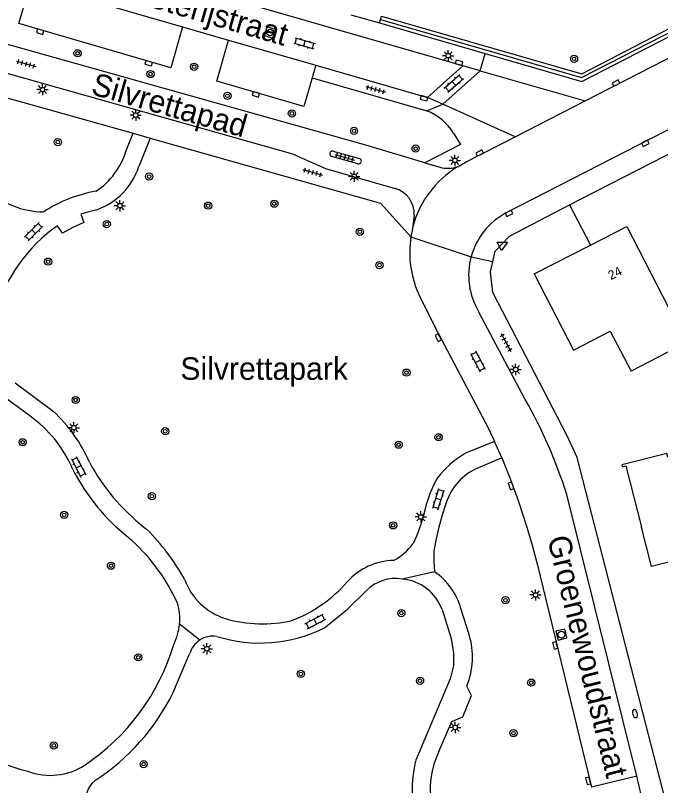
# Model space of a CAD drawing. Extents: x 132994 to 136000, y 393499 to 395512.
# Drawn here: x 134338.4 to 134409.9, y 394471.3 to 394556.7 of the extents above; entities that cross this region are included whole.
import ezdxf

# ---------------------------------------------------------------- set-up
doc = ezdxf.new("R2010")
doc.units = 0
for name, color, linetype in [('gg-afsc-erfafscheiding', 7, 'Continuous'), ('gg-afsc-hekwerk', 7, 'Continuous'), ('gg-anno-huisnummerreeks BGT', 7, 'Continuous'), ('gg-anno-openbare ruimte label', 7, 'Continuous'), ('gg-bbg-hoofdgebouw', 7, 'Continuous'), ('gg-knt-verharding', 7, 'Continuous'), ('gg-knt-verharding nz', 7, 'Continuous'), ('gt-grn-groengrens', 7, 'Continuous'), ('gt-grn-weggrens', 7, 'Continuous'), ('gt-symb-boom', 7, 'Continuous'), ('gt-symb-brandkraan', 7, 'Continuous'), ('gt-symb-klinker verharding', 7, 'Continuous'), ('gt-symb-kolk', 7, 'Continuous'), ('gt-symb-lichtmast', 7, 'Continuous'), ('gt-symb-rioolschacht', 7, 'Continuous'), ('gt-symb-tegel verharding', 7, 'Continuous'), ('gt-symb-waterafsluiter', 7, 'Continuous')]:
    doc.layers.add(name, color=color, linetype=linetype)

# ---------------------------------------------------------------- blocks, each defined once
blk = doc.blocks.new('gt0-KOLK')
at = {"layer": 'gt-symb-kolk'}
blk.add_lwpolyline([(0, 0), (0.375, 0), (0.375, 0.4), (-0.375, 0.4), (-0.375, 0), (0, 0)], dxfattribs=at)
blk = doc.blocks.new('gt0-LMAST')
at = {"layer": 'gt-symb-lichtmast'}
for p, q in [((-0.182, 0.173), (-0.447, 0.438)), ((-0.005, 0.246), (-0.005, 0.621)), ((0.172, 0.173), (0.437, 0.438)), ((-0.255, -0.004), (-0.63, -0.004)), ((-0.182, -0.181), (-0.447, -0.446)), ((-0.005, -0.254), (-0.005, -0.629)), ((0.437, -0.446), (0.172, -0.181)), ((0.245, -0.004), (0.62, -0.004))]:
    blk.add_line(p, q, dxfattribs=at)
blk.add_circle((-0.005, -0.004), 0.25, dxfattribs=at)
blk = doc.blocks.new('gt0-BOOM')
at = {"layer": 'gt-symb-boom'}
for radius in [0.4, 0.2]:
    blk.add_circle((0, 0), radius, dxfattribs=at)
blk = doc.blocks.new('gt0-TEG1')
at = {"layer": 'gt-symb-tegel verharding'}
for p, q in [((-1.125, 0), (1.125, 0)), ((-0.9, -0.25), (-0.9, 0.25)), ((-0.45, -0.25), (-0.45, 0.25)), ((0, -0.25), (0, 0.25)), ((0.45, -0.25), (0.45, 0.25)), ((0.9, -0.25), (0.9, 0.25))]:
    blk.add_line(p, q, dxfattribs=at)
blk = doc.blocks.new('gt0-KL1')
at = {"layer": 'gt-symb-klinker verharding'}
for p, q in [((-1.15, 0.3), (1.15, 0.3)), ((-1, -0.3), (-1, 0.3)), ((-0.5, 0.3), (-0.5, 0.45)), ((0, -0.3), (0, 0.3)), ((0.5, 0.3), (0.5, 0.45)), ((1, -0.3), (1, 0.3)), ((-1.15, -0.3), (1.15, -0.3)), ((-0.5, -0.45), (-0.5, -0.3)), ((0.5, -0.45), (0.5, -0.3))]:
    blk.add_line(p, q, dxfattribs=at)
blk = doc.blocks.new('gt0-RS')
at = {"layer": 'gt-symb-rioolschacht'}
blk.add_lwpolyline([(-0.5, -0.5), (0.5, -0.5), (0.5, 0.5), (-0.5, 0.5)], close=True, dxfattribs=at)
blk.add_circle((0, 0), 0.375, dxfattribs=at)
blk = doc.blocks.new('gt0-BR')
at = {"layer": 'gt-symb-brandkraan'}
for centre, radius, start, end in [((-0.244, 0), 0.206, 107.56694, 252.43307), ((0.599, -2.664), 3, 106.89205, 107.56694), ((0, -0.691), 0.938, 73.10799, 106.89205), ((-0.599, -2.664), 3, 72.43309, 73.10799), ((0.244, 0), 0.206, 287.56695, 72.43309), ((0.599, 2.664), 3, 252.43307, 253.10797), ((0, 0.691), 0.938, 253.10797, 286.89206), ((-0.599, 2.664), 3, 286.89206, 287.56695)]:
    blk.add_arc(centre, radius, start, end, dxfattribs=at)
blk = doc.blocks.new('gt0-WAFSL')
at = {"layer": 'gt-symb-waterafsluiter'}
for p, q in [((-0.5, -0.333), (0, 0.667)), ((0, 0.667), (0.5, -0.333)), ((0.5, -0.333), (-0.5, -0.333))]:
    blk.add_line(p, q, dxfattribs=at)

msp = doc.modelspace()

# ---------------------------------------------------------------- linework, layer by layer
at = {"layer": 'gg-afsc-erfafscheiding'}
for p, q in [((134391.871, 394524.919), (134391.314, 394525.993)), ((134399.507, 394510.188), (134391.871, 394524.919))]:
    msp.add_line(p, q, dxfattribs=at)
msp.add_lwpolyline([(134378.852, 394556.26), (134401.149, 394549.828), (134413.216, 394556.016)], dxfattribs=at)
at = {"layer": 'gg-afsc-hekwerk'}
msp.add_line((134399.835, 394535.732), (134402.16, 394531.263), dxfattribs=at)
for points in [[(134391.318, 394529.451), (134391.572, 394530.596), (134393.163, 394532.256), (134399.835, 394535.732)], [(134391.314, 394525.993), (134391.064, 394528.305), (134391.318, 394529.451)]]:
    msp.add_lwpolyline(points, dxfattribs=at)
at = {"layer": 'gg-bbg-hoofdgebouw'}
msp.add_line((134395.9, 394528.06), (134402.16, 394531.263), dxfattribs=at)
for points in [[(134402.16, 394531.263), (134406.18, 394533.32), (134412.81, 394520.45), (134406.64, 394517.26)], [(134395.9, 394528.06), (134400.276, 394519.593), (134404.335, 394521.7), (134406.64, 394517.26)], [(134413.482, 394508.431), (134410.72, 394507.727), (134410.611, 394508.154), (134405.64, 394506.887), (134405.692, 394506.684), (134406.079, 394506.783), (134407.807, 394500)], [(134412.731, 394491.448), (134419.486, 394493.162), (134418.252, 394498.007), (134408.92, 394495.63), (134407.807, 394500)]]:
    msp.add_lwpolyline(points, dxfattribs=at)
at = {"layer": 'gg-knt-verharding'}
for p, q in [((134392.77, 394534.82), (134461.834, 394570.287)), ((134399.835, 394535.732), (134463.131, 394568.222)), ((134401.545, 394547.231), (134440.611, 394567.276)), ((134387.972, 394551.138), (134345.16, 394563.46)), ((134375.57, 394556.79), (134378.741, 394555.875)), ((134378.741, 394555.875), (134390.462, 394552.494)), ((134356.91, 394555.461), (134362.012, 394553.99)), ((134323.41, 394554.241), (134369.102, 394541.374)), ((134371.668, 394551.203), (134371.274, 394549.812)), ((134371.668, 394551.203), (134384.083, 394547.621)), ((134387.972, 394551.138), (134384.083, 394547.621)), ((134389.91, 394550.58), (134387.972, 394551.138)), ((134371.274, 394549.812), (134383.99, 394546.13)), ((134385.76, 394546.87), (134389.91, 394550.58)), ((134335.87, 394548.03), (134351.418, 394543.651)), ((134385.76, 394546.87), (134384.083, 394547.621)), ((134393.785, 394543.249), (134401.545, 394547.231)), ((134350.647, 394541.757), (134351.418, 394543.651)), ((134351.418, 394543.651), (134353.323, 394543.115)), ((134353.323, 394543.115), (134352.058, 394539.953)), ((134373.626, 394541.661), (134376.514, 394540.845)), ((134376.341, 394540.261), (134373.451, 394541.075)), ((134383.79, 394540.382), (134385.441, 394539.895)), ((134382.593, 394534.562), (134382.41, 394533.051)), ((134382.41, 394533.051), (134382.235, 394532.175)), ((134383.2, 394525.59), (134385.249, 394521.487)), ((134394.91, 394514.14), (134389.777, 394523.834)), ((134338.329, 394515.991), (134342.55, 394512.84)), ((134339.951, 394512.329), (134336.6, 394514.76)), ((134391.489, 394509.491), (134388.273, 394508.17)), ((134392.297, 394507.684), (134391.489, 394509.491)), ((134392.297, 394507.684), (134389.709, 394506.564)), ((134407.271, 394472.365), (134399.529, 394503.592)), ((134352.613, 394500), (134352.909, 394499.771)), ((134388.68, 394488.088), (134387.78, 394490.96)), ((134355.82, 394481.58), (134357.69, 394485.94)), ((134407.271, 394472.365), (134402.27, 394471.16))]:
    msp.add_line(p, q, dxfattribs=at)
for points in [[(134356.91, 394555.461), (134355.597, 394550.907), (134338.764, 394555.802), (134339.755, 394559.246)], [(134383.79, 394540.382), (134377.23, 394542.316), (134332.368, 394554.943)], [(134390.462, 394552.494), (134401.19, 394549.4), (134413.4, 394555.661)], [(134371.274, 394549.812), (134370.371, 394546.621), (134360.707, 394549.429), (134362.012, 394553.99)], [(134353.323, 394543.115), (134378.87, 394535.92), (134382.235, 394532.175)], [(134386.949, 394543.661), (134387.74, 394542.4), (134383.79, 394540.382)], [(134387.465, 394539.976), (134388.36, 394540.466), (134393.785, 394543.249)], [(134369.102, 394541.374), (134372.757, 394539.73), (134380.49, 394537.516)], [(134382.41, 394533.051), (134382.788, 394534.297), (134383.309, 394535.49), (134383.742, 394536.265), (134384.236, 394537.003)], [(134345.612, 394534.668), (134345.951, 394533.746), (134344.745, 394533.211), (134343.595, 394532.563), (134343.043, 394533.392)], [(134347.403, 394535.18), (134346.498, 394534.956), (134345.612, 394534.668)], [(134343.043, 394533.392), (134342.116, 394532.736), (134341.251, 394532.002)], [(134385.249, 394521.487), (134390.843, 394510.934), (134391.489, 394509.491)], [(134425.37, 394411.84), (134400.65, 394507.69), (134399.507, 394510.188)], [(134392.297, 394507.684), (134393.272, 394505.273), (134394.129, 394502.936), (134395.089, 394500), (134395.681, 394497.972), (134396.22, 394495.93), (134402.27, 394471.16)], [(134383.824, 394502.034), (134383.556, 394501.009), (134383.234, 394500), (134382.882, 394499.07), (134382.483, 394498.16)], [(134386.121, 394502.587), (134385.694, 394501.302), (134385.325, 394500), (134385.014, 394498.688), (134384.762, 394497.364), (134384.76, 394496.199), (134384.851, 394495.038)], [(134351.331, 394498.479), (134350.418, 394499.217), (134349.544, 394500)], [(134372.63, 394488.81), (134375.21, 394490.9), (134377.26, 394492.931)], [(134385.68, 394490.86), (134386.7, 394487.64), (134386.95, 394486.03), (134386.95, 394484.65), (134386.59, 394483.18), (134382.78, 394474.148)], [(134385.329, 394475.118), (134386.77, 394478.43), (134387.99, 394478.95), (134388.95, 394481.33), (134388.43, 394482.35)], [(134408.131, 394468.945), (134407.818, 394470.16), (134407.271, 394472.365)]]:
    msp.add_lwpolyline(points, dxfattribs=at)
for centre, radius, start, end in [((134382.02, 394540.761), 5.719, 30.46953, 69.84699), ((134342.85, 394544.018), 8.118, 303.14727, 343.82765), ((134373.528, 394541.371), 0.306, 71.2846, 255.46049), ((134376.428, 394540.553), 0.305, 253.43542, 73.56254), ((134344.846, 394542.33), 7.594, 289.67832, 341.75583), ((134393.285, 394530.415), 11.193, 121.3296, 143.94309), ((134386.335, 394542.872), 3.108, 253.27434, 291.30914), ((134341.458, 394543.837), 8.886, 225.83152, 270.27438), ((134349.983, 394521.839), 15.616, 99.93244, 122.89686), ((134379.684, 394534.717), 2.913, 356.95435, 73.94099), ((134396.472, 394527.911), 7.839, 118.18261, 164.76052), ((134354.715, 394517.792), 19.576, 133.45645, 168.68424), ((134393.275, 394530.43), 11.177, 171.01606, 205.6581), ((134396.473, 394527.911), 7.839, 164.76363, 211.33708), ((134346.138, 394486.497), 56.061, 17.75403, 29.54347), ((134331.806, 394500.87), 14.059, 23.0665, 54.59515), ((134331.555, 394500.772), 16.325, 23.11401, 47.6639), ((134393.492, 394499.16), 10.412, 120.08038, 142.91896), ((134367.046, 394518.279), 23.291, 208.45774, 231.70525), ((134365.673, 394517.144), 23.538, 207.21729, 226.7464), ((134392.124, 394500.778), 6.27, 112.65694, 163.23029), ((134395.723, 394499.25), 12.221, 149.58079, 166.8338), ((134336.026, 394482.636), 24.055, 28.60106, 45.42529), ((134336.388, 394482.377), 21.968, 24.73702, 47.13905), ((134376.764, 394502.586), 7.232, 299.41539, 322.2602), ((134380.43, 394489.256), 7.032, 90.92882, 138.32982), ((134380.52, 394489.701), 4.589, 80.70633, 135.26766), ((134380.554, 394488.861), 7.525, 16.19943, 55.17573), ((134363.792, 394496.606), 7.085, 200.27096, 252.48411), ((134363.608, 394503.975), 15.32, 290.67309, 319.03582), ((134380.84, 394489.096), 5.151, 20.02541, 85.31514), ((134350.29, 394489.801), 6.303, 354.88589, 16.29177), ((134350.293, 394489.803), 6.3, 333.45177, 354.86588), ((134365.741, 394503.967), 14.696, 253.87922, 282.88187), ((134365.504, 394503.163), 16.025, 252.52474, 296.40332), ((134360.299, 394485.193), 2.714, 122.84946, 164.02314), ((134360.298, 394485.194), 2.713, 81.65534, 122.8487), ((134380.418, 394485.574), 8.636, 338.0829, 16.92759), ((134332.369, 394494.025), 24.588, 303.82881, 343.36833), ((134333.813, 394492.472), 24.555, 303.18256, 333.66829), ((134346.628, 394499.765), 27.715, 240.26203, 255.60605), ((134394.14, 394470.894), 9.771, 154.38996, 200.70283), ((134394.918, 394470.922), 12.559, 165.11607, 198.53413), ((134342.222, 394479.556), 7.086, 249.48189, 302.7824), ((134348.677, 394469.889), 2.482, 125.04815, 209.16152)]:
    msp.add_arc(centre, radius, start, end, dxfattribs=at)
at = {"layer": 'gg-knt-verharding nz'}
for p, q in [((134340.065, 394560.322), (134356.91, 394555.461)), ((134362.012, 394553.99), (134371.668, 394551.203))]:
    msp.add_line(p, q, dxfattribs=at)
at = {"layer": 'gt-grn-groengrens'}
msp.add_line((134378.741, 394555.875), (134378.852, 394556.26), dxfattribs=at)
msp.add_lwpolyline([(134378.852, 394556.26), (134378.963, 394556.644), (134401.192, 394550.232), (134413.032, 394556.371)], dxfattribs=at)
at = {"layer": 'gt-grn-weggrens'}
for p, q in [((134389.91, 394550.58), (134390.462, 394552.494)), ((134389.91, 394550.58), (134401.545, 394547.231)), ((134383.99, 394546.13), (134385.76, 394546.87)), ((134393.785, 394543.249), (134385.76, 394546.87)), ((134382.235, 394532.175), (134388.909, 394529.971)), ((134388.909, 394529.971), (134391.318, 394529.451)), ((134384.851, 394495.038), (134381.261, 394494.23)), ((134358.827, 394487.473), (134356.568, 394489.239))]:
    msp.add_line(p, q, dxfattribs=at)

# ---------------------------------------------------------------- block references
at = {"layer": 'gt-symb-boom'}
for p in [(134345.26, 394552.517), (134400.321, 394551.901), (134353.349, 394550.215), (134358.185, 394551.027), (134361.879, 394547.8), (134369.032, 394545.849), (134375.919, 394543.924), (134343.075, 394542.67), (134382.754, 394541.955), (134353.201, 394538.853), (134367.085, 394535.845), (134359.741, 394535.627), (134348.5, 394533.584), (134376.571, 394532.73), (134341.997, 394529.419), (134378.739, 394529.034), (134381.741, 394517.116), (134345.051, 394514.082), (134354.985, 394510.616), (134339.171, 394509.391), (134380.877, 394509.127), (134353.503, 394503.424), (134343.773, 394501.344), (134380.258, 394500.184), (134348.967, 394495.711), (134392.718, 394491.887), (134381.172, 394490.46), (134351.988, 394485.555), (134370.027, 394483.717), (134383.242, 394482.957), (134393.598, 394477.143), (134342.623, 394475.791), (134352.591, 394473.721)]:
    msp.add_blockref('gt0-BOOM', p, dxfattribs=at)
for p, rotation in [((134385.297, 394509.945), -66.48544331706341), ((134395.577, 394482.751), 103.93901435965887)]:
    msp.add_blockref('gt0-BOOM', p, dxfattribs=dict(at, rotation=rotation))
at = {"layer": 'gt-symb-brandkraan', "rotation": 104.30027744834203}
msp.add_blockref('gt0-BR', (134407.085, 394479.321), dxfattribs=at)
at = {"layer": 'gt-symb-klinker verharding'}
for p, rotation in [((134370.435, 394553.616), -15.606930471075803), ((134386.981, 394549.192), 40.824935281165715), ((134340.387, 394532.741), 44.918959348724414), ((134389.653, 394518.369), -62.02527007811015), ((134345.37, 394506.673), -62.92224859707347), ((134385.275, 394503.092), 72.90569440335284), ((134371.638, 394489.532), 27.718501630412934)]:
    msp.add_blockref('gt0-KL1', p, dxfattribs=dict(at, rotation=rotation))
at = {"layer": 'gt-symb-kolk'}
for p, rotation in [((134341.164, 394555.104), 163.79481462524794), ((134353.196, 394551.605), 163.79481462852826), ((134387.507, 394551.272), -16.079172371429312), ((134405.053, 394549.037), 27.12876605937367), ((134365.088, 394548.154), 163.79481462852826), ((134383.731, 394547.722), 163.92082762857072), ((134408.15, 394542.721), -152.999345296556), ((134389.928, 394541.272), 27.12876605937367), ((134393.004, 394534.94), -152.56418149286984), ((134385.44, 394521.1), 117.97472992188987), ((134393.517, 394504.629), 109.88516511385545), ((134398.419, 394486.92), 103.64723833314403), ((134402.086, 394471.913), 103.72895172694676)]:
    msp.add_blockref('gt0-KOLK', p, dxfattribs=dict(at, rotation=rotation))
at = {"layer": 'gt-symb-lichtmast'}
for p in [(134386.369, 394552.249), (134341.382, 394548.49), (134351.712, 394545.669), (134387.101, 394540.649), (134375.943, 394538.88), (134349.964, 394535.625), (134393.852, 394517.46), (134344.848, 394511.016), (134383.326, 394501.12), (134396.062, 394492.471), (134359.61, 394486.508), (134387.141, 394477.786)]:
    msp.add_blockref('gt0-LMAST', p, dxfattribs=at)
at = {"layer": 'gt-symb-rioolschacht'}
for p, rotation in [((134366.609, 394554.819), -16.02410965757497), ((134398.919, 394488.072), 13.299584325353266)]:
    msp.add_blockref('gt0-RS', p, dxfattribs=dict(at, rotation=rotation))
at = {"layer": 'gt-symb-tegel verharding'}
for p, rotation in [((134339.553, 394551.345), -15.787947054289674), ((134378.312, 394548.516), -15.606930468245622), ((134374.89, 394540.993), -16.44128049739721), ((134371.343, 394539.318), -15.787947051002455), ((134392.776, 394520.454), -62.02527007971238)]:
    msp.add_blockref('gt0-TEG1', p, dxfattribs=dict(at, rotation=rotation))
at = {"layer": 'gt-symb-waterafsluiter', "rotation": -62.743128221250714}
msp.add_blockref('gt0-WAFSL', (134392.336, 394531.269), dxfattribs=at)

# ---------------------------------------------------------------- texts
at = {"layer": 'gg-anno-huisnummerreeks BGT'}
msp.add_text('24', height=1, rotation=27.1, dxfattribs=at).set_placement((134404.416, 394527.363))
at = {"layer": 'gg-anno-openbare ruimte label'}
for s, rotation, p in [('Stoeterijstraat', 343.8, (134348.339, 394559.078)), ('Silvrettapad', 344.1, (134346.641, 394548.012)), ('Groenewoudstraat', 283.9, (134397.337, 394498.73))]:
    msp.add_text(s, height=2.5, rotation=rotation, dxfattribs=at).set_placement(p)
msp.add_text('Silvrettapark', height=2.5, dxfattribs=at).set_placement((134356.664, 394516.318))

doc.saveas('drawing.dxf')
